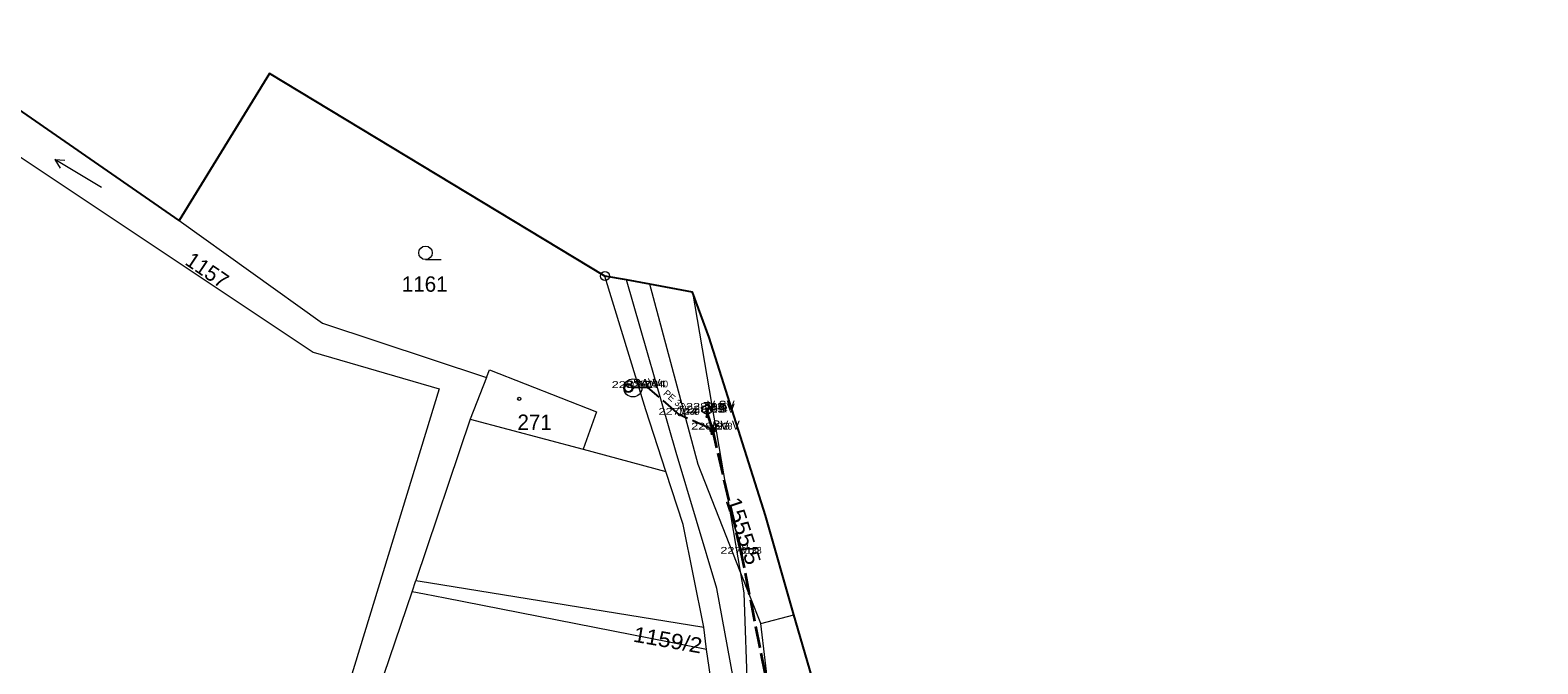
# Model space of a CAD drawing. Extents: x -686207 to -681951, y -1020493 to -1017811.
# Drawn here: x -684335.4 to -684168.7, y -1018947.7 to -1018877.7 of the extents above; entities that cross this region are included whole.
import ezdxf
from ezdxf.enums import TextEntityAlignment as Align

# ---------------------------------------------------------------- set-up
doc = ezdxf.new("R2010")
doc.units = 0
doc.header["$LTSCALE"] = 0.4
doc.header["$PDMODE"] = 32
doc.header["$PDSIZE"] = 0.2
doc.linetypes.add('DOTTED', pattern=[1.5, 0.3, -1.2])
doc.linetypes.add('LONG_DASHED', pattern=[7.5, 6, -1.5])
for name, color, linetype, lineweight in [('1', 7, 'Continuous', 13), ('10', 7, 'Continuous', 13), ('12', 7, 'Continuous', 13), ('24', 7, 'Continuous', 25), ('3', 7, 'Continuous', 13), ('35', 7, 'LONG_DASHED', 35), ('4', 7, 'Continuous', 13), ('5', 7, 'Continuous', 13), ('50', 7, 'LONG_DASHED', 25), ('51', 7, 'DOTTED', 25), ('8', 7, 'Continuous', 13)]:
    doc.layers.add(name, color=color, linetype=linetype, lineweight=lineweight)
doc.layers.add('19', color=7, linetype='Continuous')
doc.layers.add('2', color=7, linetype='Continuous')

msp = doc.modelspace()

# ---------------------------------------------------------------- linework, layer by layer
at = {"layer": '1'}
for p, q in [((-684318.89, -1018898.69), (-684349.29, -1018877.65)), ((-684318.89, -1018898.69), (-684308.9, -1018882.43)), ((-684308.9, -1018882.43), (-684271.8, -1018904.82)), ((-684269.41, -1018905.26), (-684271.8, -1018904.82)), ((-684269.41, -1018905.26), (-684266.84, -1018905.73)), ((-684266.84, -1018905.73), (-684262.13, -1018906.6)), ((-684284.89, -1018916.02), (-684286.7, -1018920.63)), ((-684286.7, -1018920.63), (-684292.71, -1018938.47)), ((-684293.13, -1018939.72), (-684292.71, -1018938.47)), ((-684296.2, -1018948.84), (-684293.13, -1018939.72)), ((-684254.58, -1018943.22), (-684250.92, -1018942.27)), ((-684260.58, -1018946.11), (-684260.86, -1018943.63)), ((-684250.83, -1018973.82), (-684254.58, -1018943.22)), ((-684258.39, -1018960.65), (-684260.58, -1018946.11))]:
    msp.add_line(p, q, dxfattribs=at)
for points in [[(-684352.04, -1018881.31), (-684348.33, -1018883.78), (-684304.05, -1018913.23), (-684290.12, -1018917.3), (-684307.2, -1018973.02)], [(-684318.89, -1018898.69), (-684303.02, -1018910.04), (-684284.89, -1018916.02)], [(-684265.07, -1018926.43), (-684267.29, -1018919.6), (-684271.8, -1018904.82)], [(-684245.52, -1019028.24), (-684252.8, -1019028.7), (-684253.19, -1019011.4), (-684253.65, -1018992.5), (-684255.27, -1018972.28), (-684256.74, -1018953.99), (-684259.43, -1018939.35), (-684263.91, -1018924.31), (-684269.41, -1018905.26)], [(-684254.58, -1018943.22), (-684256.84, -1018937.47), (-684261.49, -1018925.66), (-684266.84, -1018905.73)], [(-684250.92, -1018942.27), (-684254.05, -1018931.3), (-684260.28, -1018911.63), (-684262.13, -1018906.6)], [(-684284.89, -1018916.02), (-684284.56, -1018915.19), (-684272.75, -1018919.83), (-684274.22, -1018923.97), (-684265.07, -1018926.43)], [(-684260.86, -1018943.63), (-684263.16, -1018932.27), (-684265.07, -1018926.43)], [(-684292.71, -1018938.47), (-684291.32, -1018938.69), (-684260.86, -1018943.63)], [(-684260.58, -1018946.11), (-684289.45, -1018940.44), (-684291.74, -1018939.99), (-684293.13, -1018939.72)], [(-684244.86, -1018972.48), (-684245.12, -1018962.07), (-684250.92, -1018942.27)]]:
    msp.add_lwpolyline(points, dxfattribs=at)
for p in [(-684268.71, -1018917.19), (-684267.05, -1018917.13), (-684263.55, -1018920.16), (-684260.5, -1018919.6), (-684260.48, -1018919.91), (-684259.93, -1018921.79), (-684256.7, -1018935.51)]:
    msp.add_point(p, dxfattribs=at)
at = {"layer": '10'}
for p, q in [((-684260.854, -1018919.954), (-684260.147, -1018919.247)), ((-684260.85, -1018918.8), (-684260.15, -1018918.8)), ((-684260.5, -1018919.1), (-684260.5, -1018918.8))]:
    msp.add_line(p, q, dxfattribs=at)
for points in [[(-684260.33, -1018920.41), (-684260.63, -1018919.41), (-684260.33, -1018919.41), (-684260.63, -1018920.41)], [(-684259.78, -1018922.29), (-684260.08, -1018921.29), (-684259.78, -1018921.29), (-684260.08, -1018922.29)]]:
    msp.add_lwpolyline(points, close=True, dxfattribs=at)
for centre, radius in [((-684268.71, -1018917.19), 1), ((-684260.499, -1018919.6), 0.5)]:
    msp.add_circle(centre, radius, dxfattribs=at)
at = {"layer": '12'}
for centre, radius in [((-684269.21, -1018917.208), 0.5), ((-684269.21, -1018917.208), 0.4), ((-684259.884, -1018921.811), 0.3), ((-684259.884, -1018921.811), 0.2), ((-684259.884, -1018921.811), 0.1)]:
    msp.add_circle(centre, radius, dxfattribs=at)
at = {"layer": '24'}
msp.add_lwpolyline([(-684160.81, -1019030.34), (-684197.45, -1019029.43), (-684245.52, -1019028.24), (-684244.85, -1019002.17), (-684244.48, -1018987.59), (-684244.86, -1018972.48), (-684245.12, -1018962.07), (-684250.92, -1018942.27), (-684254.05, -1018931.3), (-684260.28, -1018911.63), (-684262.13, -1018906.6), (-684266.84, -1018905.73), (-684269.41, -1018905.26), (-684271.8, -1018904.82), (-684308.9, -1018882.43), (-684318.89, -1018898.69), (-684349.29, -1018877.65)], dxfattribs=at)
at = {"layer": '3'}
for p, q in [((-684332.612, -1018891.959), (-684331.516, -1018892.032)), ((-684291.643, -1018903.01), (-684289.893, -1018903.01))]:
    msp.add_line(p, q, dxfattribs=at)
msp.add_lwpolyline([(-684327.469, -1018895.049), (-684332.612, -1018891.959), (-684332.032, -1018892.892)], dxfattribs=at)
msp.add_circle((-684291.6429, -1018902.2598), 0.75, dxfattribs=at)
at = {"layer": '35'}
for p, q in [((-684260.48, -1018919.91), (-684260.5, -1018919.6)), ((-684259.884, -1018921.811), (-684260.48, -1018919.91))]:
    msp.add_line(p, q, dxfattribs=at)
msp.add_lwpolyline([(-684253.03, -1018959.017), (-684253.47, -1018951.8), (-684256.7, -1018935.51), (-684259.884, -1018921.811)], dxfattribs=at)
at = {"layer": '4'}
for p, q in [((-684262.13, -1018906.6), (-684256.84, -1018937.47)), ((-684286.7, -1018920.63), (-684274.22, -1018923.97)), ((-684256.84, -1018937.47), (-684256.44, -1018939.82)), ((-684256.44, -1018939.82), (-684255.27, -1018972.28))]:
    msp.add_line(p, q, dxfattribs=at)
at = {"layer": '5'}
msp.add_circle((-684281.2768, -1018918.3892), 0.175, dxfattribs=at)
at = {"layer": '50'}
msp.add_line((-684259.884, -1018921.811), (-684259.93, -1018921.79), dxfattribs=at)
msp.add_lwpolyline([(-684259.93, -1018921.79), (-684263.55, -1018920.16), (-684267.05, -1018917.13), (-684268.71, -1018917.19)], dxfattribs=at)
at = {"layer": '51'}
msp.add_line((-684268.71, -1018917.19), (-684269.21, -1018917.208), dxfattribs=at)
at = {"layer": '8'}
for radius in [0.5, 0.0303]:
    msp.add_circle((-684271.8, -1018904.8199), radius, dxfattribs=at)

# ---------------------------------------------------------------- texts
at = {"layer": '19'}
msp.add_text('PE 32', height=0.75, rotation=319.117, dxfattribs=at).set_placement((-684264.3759, -1018918.7833), align=Align.CENTER)
at = {"layer": '2'}
msp.add_text('1157', height=1.7, rotation=326, dxfattribs=at).set_placement((-684318.343, -1018903.472))
for s, height, p in [('1161', 1.7, (-684294.257, -1018906.559)), ('0241', 0.75, (-684268.71, -1018917.19)), ('0240', 0.75, (-684267.05, -1018917.13)), ('0239', 0.75, (-684263.55, -1018920.16)), ('0135', 0.75, (-684260.5, -1018919.6)), ('0134', 0.75, (-684260.48, -1018919.91)), ('271', 1.7, (-684281.474, -1018921.83)), ('0238', 0.75, (-684259.93, -1018921.79)), ('0133', 0.75, (-684256.7, -1018935.51))]:
    msp.add_text(s, height=height, dxfattribs=at).set_placement(p)
at = {"layer": '2', "width": 1.1}
for s, rotation, p in [('1555/5', 288, (-684258.488, -1018929.622)), ('1159/2', 350, (-684268.763, -1018945.213))]:
    msp.add_text(s, height=1.7, rotation=rotation, dxfattribs=at).set_placement(p)
at = {"layer": '3', "width": 1.4}
for s, p in [('228 97 ', (-684268.71, -1018917.19)), ('227 44 ', (-684267.05, -1018917.13)), ('227 44 ', (-684263.55, -1018920.16)), ('228 99 ', (-684260.5, -1018919.6)), ('228 99 ', (-684260.48, -1018919.91)), ('228 93 ', (-684259.93, -1018921.79)), ('227 10 ', (-684256.7, -1018935.51))]:
    msp.add_text(s, height=0.75, dxfattribs=at).set_placement(p, align=Align.CENTER)
at = {"layer": '4'}
for s, p in [('SA V', (-684268.71, -1018917.19)), ('V SV', (-684260.5, -1018919.6)), ('V SV', (-684260.48, -1018919.91)), ('SV V', (-684259.93, -1018921.79))]:
    msp.add_text(s, height=1, dxfattribs=at).set_placement(p)
at = {"layer": '4', "width": 0.85}
for p in [(-684267.05, -1018917.13), (-684263.55, -1018920.16), (-684256.7, -1018935.51)]:
    msp.add_text('V', height=1, dxfattribs=at).set_placement(p)

doc.saveas('drawing.dxf')
